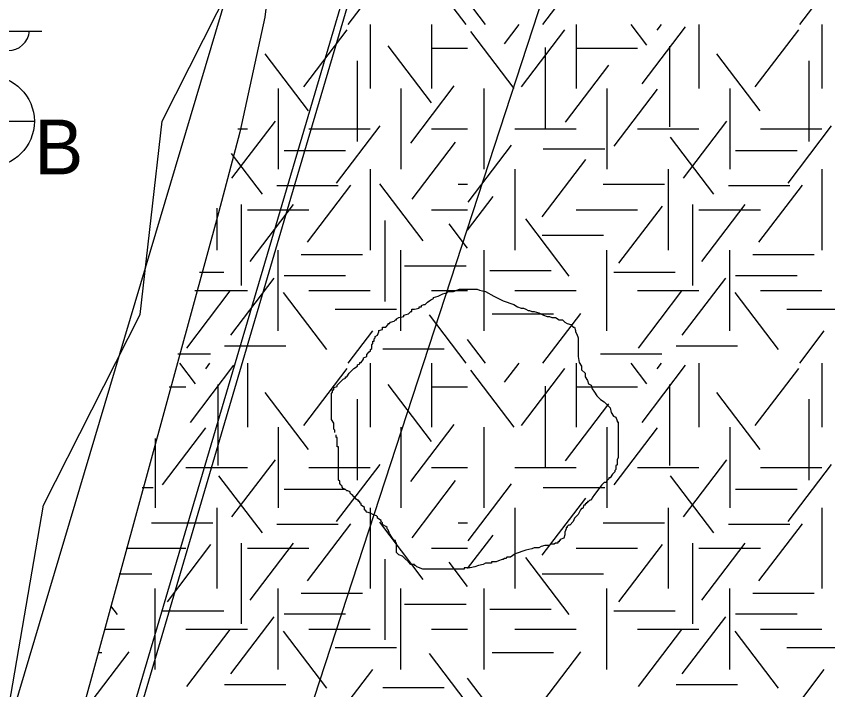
# Model space of a CAD drawing. Extents: x 419101 to 420177, y 4451541 to 4452254.
# Drawn here: x 419864.02 to 419881.78, y 4451677.69 to 4451692.43 of the extents above; entities that cross this region are included whole.
import ezdxf

# ---------------------------------------------------------------- set-up
doc = ezdxf.new("R2010")
doc.units = 0
for name, color, linetype in [('2_KADASTRO', 7, 'Continuous'), ('3_HALİHAZIR', 7, 'Continuous'), ('Level 10', 7, 'Continuous'), ('Level 28', 7, 'Continuous'), ('Level 3', 7, 'Continuous'), ('Level 41', 7, 'Continuous'), ('Level 62', 7, 'Continuous')]:
    doc.layers.add(name, color=color, linetype=linetype)

msp = doc.modelspace()

# ---------------------------------------------------------------- linework, layer by layer
at = {"layer": '2_KADASTRO'}
msp.add_lwpolyline([(419863.066, 4451672.719), (419864.62, 4451681.733), (419866.738, 4451685.9), (419867.216, 4451690.135), (419870.222, 4451696.079), (419873.203, 4451698.524), (419876.631, 4451700.03), (419883.506, 4451701.13), (419887.228, 4451701.726), (419890.017, 4451701.465), (419917.1, 4451698.935), (419919.726, 4451698.689), (419926.347, 4451698.11), (419931.061, 4451697.704), (419940.922, 4451696.044), (419942.965, 4451673.938), (419948.421, 4451624.201), (419952.375, 4451582.519)], dxfattribs=at)
at = {"layer": '3_HALİHAZIR'}
for p, q in [((419863.083, 4451692.106), (419864.583, 4451692.106)), ((419862.421, 4451690.13), (419864.421, 4451690.13))]:
    msp.add_line(p, q, dxfattribs=at)
for points in [[(419869.325, 4451709.026), (419869.59, 4451707.219), (419869.749, 4451705.667), (419869.876, 4451703.674), (419869.841, 4451702.426), (419869.879, 4451700.009), (419869.791, 4451697.509), (419869.707, 4451695.441), (419869.619, 4451693.702), (419869.465, 4451692.412), (419868.918, 4451689.896)], [(419859.718, 4451653.327), (419865.588, 4451673.351), (419870.028, 4451688.451), (419873.771, 4451701.116)], [(419868.918, 4451689.896), (419868.446, 4451688.125), (419864.282, 4451672.893), (419859.172, 4451655.088), (419858.657, 4451653.339)]]:
    msp.add_lwpolyline(points, dxfattribs=at)
msp.add_circle((419863.421, 4451690.13), 1, dxfattribs=at)
msp.add_arc((419863.844, 4451692.15), 0.474, 184.8384, 355.1464, dxfattribs=at)
msp.add_spline([(419863.518, 4451653.286), (419875.281, 4451661.721), (419884.647, 4451667.369), (419900.486, 4451675.908), (419910.541, 4451690.508), (419912.665, 4451698.792)], degree=3, dxfattribs=at)
at = {"layer": 'Level 10'}
msp.add_lwpolyline([(420016.291, 4451685.44), (419931.368, 4451675.776), (419930.121, 4451689.721), (419926.913, 4451693.118), (419881.377, 4451699.349), (419876.03, 4451694.343), (419866.239, 4451664.345), (419831.309, 4451681.508), (419840.932, 4451704.034), (419847.883, 4451700.101), (419850.556, 4451705.822), (419843.784, 4451709.398), (419847.208, 4451715.607), (419822.258, 4451726.513), (419833.485, 4451749.755)], dxfattribs=at)
at = {"layer": 'Level 28'}
msp.add_lwpolyline([(419844.35, 4451603.432), (419844.748, 4451604.472), (419847.312, 4451612.044), (419872.817, 4451698.387), (419872.086, 4451699.465), (419877.866, 4451703.382), (419878.674, 4451702.189)], dxfattribs=at)
at = {"layer": 'Level 3'}
for points in [[(419873.253, 4451686.304), (419873.357, 4451686.356), (419873.46, 4451686.382), (419873.46, 4451686.408), (419873.486, 4451686.408), (419873.512, 4451686.408), (419873.59, 4451686.408), (419873.72, 4451686.46), (419873.824, 4451686.46), (419873.901, 4451686.46), (419873.953, 4451686.46), (419874.031, 4451686.46), (419874.083, 4451686.46), (419874.109, 4451686.46), (419874.161, 4451686.434), (419874.291, 4451686.408), (419874.472, 4451686.304), (419874.68, 4451686.2), (419874.913, 4451686.122), (419874.991, 4451686.07), (419875.069, 4451686.044), (419875.121, 4451686.044), (419875.173, 4451686.018), (419875.224, 4451685.992), (419875.25, 4451685.992), (419875.302, 4451685.966), (419875.354, 4451685.966), (419875.458, 4451685.94), (419875.562, 4451685.888), (419875.639, 4451685.862), (419875.691, 4451685.862), (419875.743, 4451685.836), (419875.795, 4451685.836), (419875.821, 4451685.836), (419875.899, 4451685.785), (419875.977, 4451685.785), (419876.029, 4451685.733), (419876.08, 4451685.707), (419876.158, 4451685.681), (419876.21, 4451685.629), (419876.236, 4451685.629), (419876.262, 4451685.551), (419876.262, 4451685.525), (419876.288, 4451685.473), (419876.314, 4451685.395), (419876.314, 4451685.369), (419876.314, 4451685.291), (419876.314, 4451685.239), (419876.314, 4451685.161), (419876.314, 4451685.135), (419876.314, 4451685.057), (419876.314, 4451684.98), (419876.34, 4451684.85), (419876.392, 4451684.772), (419876.392, 4451684.694), (419876.47, 4451684.616), (419876.47, 4451684.538), (419876.521, 4451684.46), (419876.547, 4451684.382), (419876.599, 4451684.356), (419876.625, 4451684.278), (419876.677, 4451684.2), (419876.729, 4451684.123), (419876.807, 4451684.045), (419876.885, 4451683.993), (419876.936, 4451683.941), (419876.962, 4451683.915), (419877.014, 4451683.863), (419877.04, 4451683.759), (419877.092, 4451683.681), (419877.144, 4451683.655), (419877.17, 4451683.577), (419877.17, 4451683.551), (419877.196, 4451683.551), (419877.196, 4451683.525), (419877.196, 4451683.499), (419877.196, 4451683.447), (419877.196, 4451683.344), (419877.196, 4451683.292), (419877.196, 4451683.214), (419877.196, 4451683.136), (419877.196, 4451683.058), (419877.196, 4451682.98), (419877.196, 4451682.902), (419877.196, 4451682.85), (419877.196, 4451682.772), (419877.17, 4451682.72), (419877.17, 4451682.616), (419877.144, 4451682.59), (419877.144, 4451682.513), (419877.118, 4451682.487), (419877.118, 4451682.461), (419877.066, 4451682.409), (419877.014, 4451682.331), (419876.988, 4451682.331), (419876.988, 4451682.305), (419876.962, 4451682.279), (419876.936, 4451682.253), (419876.936, 4451682.227), (419876.911, 4451682.227), (419876.885, 4451682.227)], [(419870.996, 4451683.318), (419870.996, 4451683.344), (419870.996, 4451683.369), (419870.97, 4451683.395), (419870.97, 4451683.421), (419870.97, 4451683.447), (419870.97, 4451683.473), (419870.97, 4451683.499), (419870.97, 4451683.525), (419870.918, 4451683.603), (419870.918, 4451683.681), (419870.918, 4451683.707), (419870.918, 4451683.785), (419870.918, 4451683.863), (419870.918, 4451683.889), (419870.918, 4451683.915), (419870.918, 4451683.941), (419870.918, 4451683.967), (419870.918, 4451683.993), (419870.918, 4451684.019), (419870.918, 4451684.045), (419870.918, 4451684.071), (419870.918, 4451684.097), (419870.918, 4451684.175), (419870.944, 4451684.2), (419870.944, 4451684.226), (419870.944, 4451684.252), (419870.97, 4451684.252), (419870.97, 4451684.278), (419870.97, 4451684.304), (419871.048, 4451684.33), (419871.048, 4451684.356), (419871.126, 4451684.434), (419871.178, 4451684.486), (419871.229, 4451684.512), (419871.229, 4451684.538), (419871.255, 4451684.538), (419871.307, 4451684.616), (419871.359, 4451684.668), (419871.411, 4451684.72), (419871.489, 4451684.772), (419871.489, 4451684.798), (419871.541, 4451684.824), (419871.541, 4451684.85), (419871.567, 4451684.85), (419871.619, 4451684.928), (419871.619, 4451684.954), (419871.696, 4451684.98), (419871.696, 4451685.005), (419871.696, 4451685.031), (419871.748, 4451685.083), (419871.774, 4451685.109), (419871.774, 4451685.135), (419871.8, 4451685.161), (419871.8, 4451685.187), (419871.8, 4451685.213), (419871.8, 4451685.239), (419871.826, 4451685.265), (419871.826, 4451685.291), (419871.826, 4451685.317), (419871.852, 4451685.317), (419871.852, 4451685.343), (419871.852, 4451685.369), (419871.878, 4451685.395), (419871.878, 4451685.421), (419871.93, 4451685.447), (419871.956, 4451685.525), (419871.956, 4451685.551), (419872.034, 4451685.577), (419872.034, 4451685.603), (419872.034, 4451685.629), (419872.111, 4451685.629), (419872.163, 4451685.681), (419872.163, 4451685.707), (419872.189, 4451685.707), (419872.215, 4451685.733), (419872.293, 4451685.759), (419872.319, 4451685.785), (419872.345, 4451685.785), (419872.345, 4451685.811), (419872.397, 4451685.836), (419872.501, 4451685.862), (419872.501, 4451685.888), (419872.604, 4451685.914), (419872.656, 4451685.966), (419872.682, 4451685.966), (419872.682, 4451685.992), (419872.682, 4451686.018), (419872.734, 4451686.018), (419872.838, 4451686.044), (419872.838, 4451686.07), (419872.864, 4451686.07), (419872.89, 4451686.07), (419872.89, 4451686.096), (419872.942, 4451686.122), (419872.968, 4451686.122), (419873.019, 4451686.174), (419873.097, 4451686.226), (419873.149, 4451686.252), (419873.149, 4451686.278), (419873.253, 4451686.304)], [(419872.942, 4451680.331), (419872.916, 4451680.331), (419872.786, 4451680.383), (419872.76, 4451680.409), (419872.734, 4451680.409), (419872.734, 4451680.435), (419872.656, 4451680.435), (419872.604, 4451680.487), (419872.527, 4451680.565), (419872.475, 4451680.617), (419872.397, 4451680.643), (419872.371, 4451680.669), (419872.345, 4451680.695), (419872.345, 4451680.721), (419872.345, 4451680.799), (419872.345, 4451680.877), (419872.345, 4451680.902), (419872.319, 4451680.928), (419872.319, 4451680.954), (419872.293, 4451680.954), (419872.241, 4451681.032), (419872.189, 4451681.11), (419872.163, 4451681.188), (419872.137, 4451681.214), (419872.137, 4451681.24), (419872.111, 4451681.266), (419872.06, 4451681.292), (419872.034, 4451681.318), (419872.034, 4451681.344), (419872.008, 4451681.37), (419872.008, 4451681.396), (419871.93, 4451681.448), (419871.93, 4451681.474), (419871.904, 4451681.5), (419871.826, 4451681.526), (419871.774, 4451681.552), (419871.696, 4451681.578), (419871.67, 4451681.604), (419871.645, 4451681.63), (419871.645, 4451681.656), (419871.645, 4451681.682), (419871.567, 4451681.733), (419871.567, 4451681.759), (419871.541, 4451681.785), (419871.541, 4451681.811), (419871.515, 4451681.811), (419871.515, 4451681.837), (419871.489, 4451681.837), (419871.463, 4451681.863), (419871.437, 4451681.889), (419871.411, 4451681.915), (419871.385, 4451681.941), (419871.359, 4451681.967), (419871.333, 4451681.993), (419871.333, 4451682.019), (419871.281, 4451682.045), (419871.255, 4451682.045), (419871.229, 4451682.071), (419871.178, 4451682.097), (419871.152, 4451682.123), (419871.152, 4451682.149), (419871.126, 4451682.175), (419871.1, 4451682.201), (419871.1, 4451682.227), (419871.1, 4451682.253), (419871.074, 4451682.279), (419871.074, 4451682.305), (419871.074, 4451682.331), (419871.074, 4451682.409), (419871.074, 4451682.461), (419871.074, 4451682.487), (419871.074, 4451682.513), (419871.074, 4451682.538), (419871.074, 4451682.564), (419871.074, 4451682.59), (419871.074, 4451682.616), (419871.074, 4451682.642), (419871.074, 4451682.668), (419871.074, 4451682.694), (419871.074, 4451682.72), (419871.074, 4451682.746), (419871.074, 4451682.772), (419871.074, 4451682.798), (419871.074, 4451682.824), (419871.074, 4451682.85), (419871.074, 4451682.876), (419871.074, 4451682.954), (419871.074, 4451682.98), (419871.074, 4451683.006), (419871.048, 4451683.006), (419871.048, 4451683.032), (419871.048, 4451683.058), (419871.048, 4451683.084), (419871.048, 4451683.11), (419871.048, 4451683.136), (419871.048, 4451683.162), (419871.048, 4451683.188), (419871.048, 4451683.214), (419871.022, 4451683.214), (419871.022, 4451683.24), (419871.022, 4451683.266)], [(419876.885, 4451682.227), (419876.833, 4451682.175), (419876.677, 4451681.967), (419876.625, 4451681.889), (419876.599, 4451681.837), (419876.573, 4451681.837), (419876.547, 4451681.811), (419876.521, 4451681.811), (419876.521, 4451681.785), (419876.495, 4451681.785), (419876.495, 4451681.759), (419876.47, 4451681.759), (419876.47, 4451681.733), (419876.444, 4451681.733), (419876.418, 4451681.656), (419876.392, 4451681.656), (419876.366, 4451681.63), (419876.314, 4451681.526), (419876.236, 4451681.448), (419876.21, 4451681.37), (419876.132, 4451681.292), (419876.106, 4451681.292), (419876.08, 4451681.266), (419876.08, 4451681.24), (419876.054, 4451681.24), (419876.054, 4451681.214), (419876.029, 4451681.136), (419876.029, 4451681.084), (419876.003, 4451681.006), (419875.925, 4451680.98), (419875.925, 4451680.954), (419875.899, 4451680.954), (419875.899, 4451680.928), (419875.873, 4451680.928), (419875.873, 4451680.902), (419875.847, 4451680.902), (419875.821, 4451680.902), (419875.795, 4451680.877), (419875.769, 4451680.877), (419875.743, 4451680.877), (419875.717, 4451680.877), (419875.691, 4451680.851), (419875.665, 4451680.851), (419875.639, 4451680.851), (419875.613, 4451680.851), (419875.588, 4451680.851), (419875.51, 4451680.825), (419875.458, 4451680.799), (419875.38, 4451680.799), (419875.354, 4451680.799), (419875.302, 4451680.773), (419875.173, 4451680.747), (419874.939, 4451680.669), (419874.835, 4451680.591), (419874.757, 4451680.591), (419874.732, 4451680.565), (419874.706, 4451680.565), (419874.68, 4451680.539), (419874.654, 4451680.539), (419874.576, 4451680.513), (419874.524, 4451680.487), (419874.498, 4451680.487), (419874.472, 4451680.487), (419874.446, 4451680.487), (419874.42, 4451680.487), (419874.42, 4451680.461), (419874.394, 4451680.461), (419874.368, 4451680.461), (419874.291, 4451680.461), (419874.239, 4451680.435), (419874.135, 4451680.409), (419874.057, 4451680.383), (419873.953, 4451680.357), (419873.901, 4451680.357), (419873.875, 4451680.357), (419873.85, 4451680.357), (419873.824, 4451680.357), (419873.824, 4451680.331), (419873.798, 4451680.331), (419873.772, 4451680.331), (419873.746, 4451680.331), (419873.72, 4451680.331), (419873.694, 4451680.331), (419873.668, 4451680.331), (419873.642, 4451680.331), (419873.616, 4451680.331), (419873.59, 4451680.331), (419873.512, 4451680.331), (419873.46, 4451680.331), (419873.383, 4451680.331), (419873.331, 4451680.331), (419873.305, 4451680.331), (419873.279, 4451680.331), (419873.227, 4451680.331), (419873.149, 4451680.331), (419873.123, 4451680.331), (419873.071, 4451680.331), (419873.045, 4451680.331), (419872.993, 4451680.331), (419872.968, 4451680.331), (419872.942, 4451680.331)]]:
    msp.add_lwpolyline(points, dxfattribs=at)
at = {"layer": 'Level 41'}
for p, q in [((419873.869, 4451692.245), (419873.067, 4451693.301)), ((419875.545, 4451692.245), (419876.374, 4451693.336)), ((419871.286, 4451692.245), (419871.823, 4451692.951)), ((419881.165, 4451692.245), (419881.702, 4451692.951)), ((419874.292, 4451692.245), (419873.898, 4451692.763)), ((419870.314, 4451690.882), (419871.263, 4451692.132)), ((419871.767, 4451692.245), (419871.767, 4451690.847)), ((419873.11, 4451692.245), (419873.11, 4451690.847)), ((419873.11, 4451692.245), (419873.11, 4451690.847)), ((419874.708, 4451691.828), (419875.025, 4451692.245)), ((419875.079, 4451690.882), (419876.028, 4451692.132)), ((419876.274, 4451692.245), (419876.274, 4451690.847)), ((419877.823, 4451691.793), (419877.479, 4451692.245)), ((419877.716, 4451690.951), (419878.666, 4451692.201)), ((419878.049, 4451692.125), (419878.14, 4451692.245)), ((419878.96, 4451692.245), (419878.96, 4451690.847)), ((419880.193, 4451690.882), (419881.142, 4451692.132)), ((419881.646, 4451692.245), (419881.646, 4451690.847)), ((419874.919, 4451690.847), (419873.97, 4451692.097)), ((419873.111, 4451690.531), (419872.162, 4451691.78)), ((419878.316, 4451691.778), (419878.316, 4451690.011)), ((419870.421, 4451690.356), (419869.472, 4451691.605)), ((419873.11, 4451691.731), (419873.898, 4451691.731)), ((419875.599, 4451691.743), (419875.599, 4451689.976)), ((419876.274, 4451691.731), (419877.617, 4451691.731)), ((419880.3, 4451690.356), (419879.351, 4451691.605)), ((419871.485, 4451691.457), (419871.485, 4451689.69)), ((419881.364, 4451691.457), (419881.364, 4451689.69)), ((419876.039, 4451690.11), (419876.988, 4451691.36)), ((419872.659, 4451689.654), (419873.608, 4451690.904)), ((419869.753, 4451690.847), (419869.753, 4451689.08)), ((419872.439, 4451690.847), (419872.439, 4451689.08)), ((419872.439, 4451690.847), (419872.439, 4451689.08)), ((419874.26, 4451689.08), (419874.26, 4451690.847)), ((419876.946, 4451690.847), (419876.946, 4451689.08)), ((419877.105, 4451689.585), (419878.054, 4451690.835)), ((419879.632, 4451690.847), (419879.632, 4451689.08)), ((419868.743, 4451688.884), (419869.694, 4451690.133)), ((419871.034, 4451688.779), (419871.983, 4451690.029)), ((419878.622, 4451688.884), (419879.573, 4451690.133)), ((419880.913, 4451688.779), (419881.862, 4451690.029)), ((419868.873, 4451689.963), (419869.081, 4451689.963)), ((419870.424, 4451689.963), (419871.767, 4451689.963)), ((419873.11, 4451689.963), (419873.898, 4451689.963)), ((419874.931, 4451689.963), (419876.274, 4451689.963)), ((419877.617, 4451689.963), (419878.96, 4451689.963)), ((419880.303, 4451689.963), (419881.646, 4451689.963)), ((419872.685, 4451688.428), (419873.635, 4451689.677)), ((419879.288, 4451688.534), (419878.338, 4451689.783)), ((419869.884, 4451689.493), (419871.227, 4451689.493)), ((419873.908, 4451688.359), (419874.857, 4451689.608)), ((419875.555, 4451689.529), (419876.898, 4451689.529)), ((419879.763, 4451689.493), (419881.106, 4451689.493)), ((419869.409, 4451688.534), (419868.73, 4451689.427)), ((419875.533, 4451688.042), (419876.482, 4451689.292)), ((419871.767, 4451689.08), (419871.767, 4451687.313)), ((419874.931, 4451689.08), (419874.931, 4451687.313)), ((419878.289, 4451689.08), (419878.289, 4451687.313)), ((419881.646, 4451689.08), (419881.646, 4451687.313)), ((419872.924, 4451687.516), (419871.975, 4451688.765)), ((419873.694, 4451688.756), (419873.898, 4451688.756)), ((419876.861, 4451688.756), (419878.204, 4451688.756)), ((419869.724, 4451688.723), (419871.067, 4451688.723)), ((419870.394, 4451687.482), (419871.344, 4451688.732)), ((419879.603, 4451688.723), (419880.946, 4451688.723)), ((419880.273, 4451687.482), (419881.223, 4451688.732)), ((419873.898, 4451687.75), (419874.457, 4451688.486)), ((419868.41, 4451688.227), (419868.41, 4451687.313)), ((419868.942, 4451688.308), (419868.942, 4451686.54)), ((419869.142, 4451687.062), (419870.091, 4451688.311)), ((419877.21, 4451687.026), (419878.16, 4451688.276)), ((419878.821, 4451688.308), (419878.821, 4451686.54)), ((419879.021, 4451687.062), (419879.97, 4451688.311)), ((419869.081, 4451688.196), (419870.424, 4451688.196)), ((419873.11, 4451688.196), (419873.898, 4451688.196)), ((419876.274, 4451688.196), (419877.617, 4451688.196)), ((419878.96, 4451688.196), (419880.303, 4451688.196)), ((419872.085, 4451687.958), (419872.085, 4451686.19)), ((419873.898, 4451687.356), (419873.492, 4451687.89)), ((419876.118, 4451686.745), (419875.169, 4451687.995)), ((419875.528, 4451687.636), (419876.871, 4451687.636)), ((419869.753, 4451685.545), (419869.753, 4451687.313)), ((419870.258, 4451687.215), (419871.601, 4451687.215)), ((419872.439, 4451685.545), (419872.439, 4451687.313)), ((419874.26, 4451685.545), (419874.26, 4451687.313)), ((419876.946, 4451685.545), (419876.946, 4451687.313)), ((419879.632, 4451685.545), (419879.632, 4451687.313)), ((419880.137, 4451687.215), (419881.48, 4451687.215)), ((419872.521, 4451686.97), (419873.864, 4451686.97)), ((419868.037, 4451686.83), (419868.564, 4451686.83)), ((419874.383, 4451686.864), (419875.726, 4451686.864)), ((419877.1, 4451686.83), (419878.443, 4451686.83)), ((419868.717, 4451685.448), (419869.666, 4451686.698)), ((419869.884, 4451686.759), (419871.227, 4451686.759)), ((419878.596, 4451685.448), (419879.545, 4451686.698)), ((419879.763, 4451686.759), (419881.106, 4451686.759)), ((419867.93, 4451686.429), (419869.081, 4451686.429)), ((419870.424, 4451686.429), (419871.767, 4451686.429)), ((419873.11, 4451686.429), (419873.898, 4451686.429)), ((419874.931, 4451686.429), (419876.274, 4451686.429)), ((419877.617, 4451686.429), (419878.96, 4451686.429)), ((419880.303, 4451686.429), (419881.646, 4451686.429)), ((419867.757, 4451685.169), (419868.706, 4451686.418)), ((419870.82, 4451685.134), (419869.87, 4451686.383)), ((419877.636, 4451685.169), (419878.585, 4451686.418)), ((419880.699, 4451685.134), (419879.749, 4451686.383)), ((419871.003, 4451686.022), (419872.346, 4451686.022)), ((419874.437, 4451685.918), (419875.779, 4451685.918)), ((419875.545, 4451684.836), (419876.374, 4451685.927)), ((419880.882, 4451686.022), (419882.225, 4451686.022)), ((419873.869, 4451684.836), (419873.067, 4451685.892)), ((419871.286, 4451684.836), (419871.823, 4451685.542)), ((419881.165, 4451684.836), (419881.702, 4451685.542)), ((419868.58, 4451685.217), (419869.923, 4451685.217)), ((419874.292, 4451684.836), (419873.898, 4451685.354)), ((419878.459, 4451685.217), (419879.802, 4451685.217)), ((419867.561, 4451685.042), (419868.271, 4451685.042)), ((419872.042, 4451685.148), (419873.385, 4451685.148)), ((419876.807, 4451685.042), (419878.15, 4451685.042)), ((419867.944, 4451684.384), (419867.6, 4451684.836)), ((419868.17, 4451684.716), (419868.261, 4451684.836)), ((419869.081, 4451684.836), (419869.081, 4451683.438)), ((419871.767, 4451684.836), (419871.767, 4451683.438)), ((419873.11, 4451684.836), (419873.11, 4451683.438)), ((419873.11, 4451684.836), (419873.11, 4451683.438)), ((419874.708, 4451684.419), (419875.025, 4451684.836)), ((419876.274, 4451684.836), (419876.274, 4451683.438)), ((419877.823, 4451684.384), (419877.479, 4451684.836)), ((419878.049, 4451684.716), (419878.14, 4451684.836)), ((419878.96, 4451684.836), (419878.96, 4451683.438)), ((419881.646, 4451684.836), (419881.646, 4451683.438)), ((419867.837, 4451683.542), (419868.787, 4451684.792)), ((419870.314, 4451683.473), (419871.263, 4451684.723)), ((419874.919, 4451683.438), (419873.97, 4451684.688)), ((419875.079, 4451683.473), (419876.028, 4451684.723)), ((419877.716, 4451683.542), (419878.666, 4451684.792)), ((419880.193, 4451683.473), (419881.142, 4451684.723)), ((419867.369, 4451684.322), (419867.738, 4451684.322)), ((419868.437, 4451684.369), (419868.437, 4451682.602)), ((419873.111, 4451683.122), (419872.162, 4451684.371)), ((419873.11, 4451684.322), (419873.898, 4451684.322)), ((419875.599, 4451684.334), (419875.599, 4451682.567)), ((419876.274, 4451684.322), (419877.617, 4451684.322)), ((419878.316, 4451684.369), (419878.316, 4451682.602)), ((419870.421, 4451682.947), (419869.472, 4451684.196)), ((419880.3, 4451682.947), (419879.351, 4451684.196)), ((419871.485, 4451684.048), (419871.485, 4451682.281)), ((419876.039, 4451682.701), (419876.988, 4451683.951)), ((419881.364, 4451684.048), (419881.364, 4451682.281)), ((419867.226, 4451682.176), (419868.175, 4451683.426)), ((419869.753, 4451683.438), (419869.753, 4451681.671)), ((419872.439, 4451683.438), (419872.439, 4451681.671)), ((419872.439, 4451683.438), (419872.439, 4451681.671)), ((419872.659, 4451682.245), (419873.608, 4451683.495)), ((419874.26, 4451681.671), (419874.26, 4451683.438)), ((419876.946, 4451683.438), (419876.946, 4451681.671)), ((419877.105, 4451682.176), (419878.054, 4451683.426)), ((419879.632, 4451683.438), (419879.632, 4451681.671)), ((419867.067, 4451683.191), (419867.067, 4451681.671)), ((419868.743, 4451681.475), (419869.694, 4451682.724)), ((419878.622, 4451681.475), (419879.573, 4451682.724)), ((419867.738, 4451682.554), (419869.081, 4451682.554)), ((419870.424, 4451682.554), (419871.767, 4451682.554)), ((419871.034, 4451681.37), (419871.983, 4451682.62)), ((419873.11, 4451682.554), (419873.898, 4451682.554)), ((419874.931, 4451682.554), (419876.274, 4451682.554)), ((419877.617, 4451682.554), (419878.96, 4451682.554)), ((419880.303, 4451682.554), (419881.646, 4451682.554)), ((419880.913, 4451681.37), (419881.862, 4451682.62)), ((419869.409, 4451681.125), (419868.459, 4451682.374)), ((419879.288, 4451681.125), (419878.338, 4451682.374)), ((419872.685, 4451681.019), (419873.635, 4451682.268)), ((419873.908, 4451680.95), (419874.857, 4451682.199)), ((419866.781, 4451682.12), (419867.019, 4451682.12)), ((419869.884, 4451682.084), (419871.227, 4451682.084)), ((419875.555, 4451682.12), (419876.898, 4451682.12)), ((419879.763, 4451682.084), (419881.106, 4451682.084)), ((419875.533, 4451680.633), (419876.482, 4451681.883)), ((419868.41, 4451681.671), (419868.41, 4451679.904)), ((419871.767, 4451681.671), (419871.767, 4451679.904)), ((419874.931, 4451681.671), (419874.931, 4451679.904)), ((419878.289, 4451681.671), (419878.289, 4451679.904)), ((419881.646, 4451681.671), (419881.646, 4451679.904)), ((419866.982, 4451681.347), (419868.325, 4451681.347)), ((419869.724, 4451681.314), (419871.067, 4451681.314)), ((419870.394, 4451680.073), (419871.344, 4451681.323)), ((419872.924, 4451680.107), (419871.975, 4451681.356)), ((419873.694, 4451681.347), (419873.898, 4451681.347)), ((419876.861, 4451681.347), (419878.204, 4451681.347)), ((419879.603, 4451681.314), (419880.946, 4451681.314)), ((419880.273, 4451680.073), (419881.223, 4451681.323)), ((419873.898, 4451680.341), (419874.457, 4451681.077)), ((419866.426, 4451680.787), (419867.738, 4451680.787)), ((419867.331, 4451679.617), (419868.281, 4451680.867)), ((419868.942, 4451680.899), (419868.942, 4451679.131)), ((419869.081, 4451680.787), (419870.424, 4451680.787)), ((419869.142, 4451679.653), (419870.091, 4451680.902)), ((419873.11, 4451680.787), (419873.898, 4451680.787)), ((419876.274, 4451680.787), (419877.617, 4451680.787)), ((419877.21, 4451679.617), (419878.16, 4451680.867)), ((419878.821, 4451680.899), (419878.821, 4451679.131)), ((419878.96, 4451680.787), (419880.303, 4451680.787)), ((419879.021, 4451679.653), (419879.97, 4451680.902)), ((419876.118, 4451679.336), (419875.169, 4451680.586)), ((419872.085, 4451680.549), (419872.085, 4451678.781)), ((419873.898, 4451679.947), (419873.492, 4451680.481)), ((419866.277, 4451680.227), (419866.992, 4451680.227)), ((419875.528, 4451680.227), (419876.871, 4451680.227)), ((419867.067, 4451678.136), (419867.067, 4451679.904)), ((419869.753, 4451678.136), (419869.753, 4451679.904)), ((419872.439, 4451678.136), (419872.439, 4451679.904)), ((419874.26, 4451678.136), (419874.26, 4451679.904)), ((419876.946, 4451678.136), (419876.946, 4451679.904)), ((419879.632, 4451678.136), (419879.632, 4451679.904)), ((419870.258, 4451679.806), (419871.601, 4451679.806)), ((419880.137, 4451679.806), (419881.48, 4451679.806)), ((419866.239, 4451679.336), (419866.091, 4451679.531)), ((419872.521, 4451679.561), (419873.864, 4451679.561)), ((419867.221, 4451679.421), (419868.564, 4451679.421)), ((419869.884, 4451679.35), (419871.227, 4451679.35)), ((419874.383, 4451679.455), (419875.726, 4451679.455)), ((419877.1, 4451679.421), (419878.443, 4451679.421)), ((419879.763, 4451679.35), (419881.106, 4451679.35)), ((419868.717, 4451678.039), (419869.666, 4451679.289)), ((419878.596, 4451678.039), (419879.545, 4451679.289)), ((419865.955, 4451679.02), (419866.395, 4451679.02)), ((419867.738, 4451679.02), (419869.081, 4451679.02)), ((419867.757, 4451677.76), (419868.706, 4451679.009)), ((419870.82, 4451677.725), (419869.87, 4451678.974)), ((419870.424, 4451679.02), (419871.767, 4451679.02)), ((419873.11, 4451679.02), (419873.898, 4451679.02)), ((419874.931, 4451679.02), (419876.274, 4451679.02)), ((419877.617, 4451679.02), (419878.96, 4451679.02)), ((419877.636, 4451677.76), (419878.585, 4451679.009)), ((419880.699, 4451677.725), (419879.749, 4451678.974)), ((419880.303, 4451679.02), (419881.646, 4451679.02)), ((419865.666, 4451677.427), (419866.495, 4451678.518)), ((419865.818, 4451678.509), (419865.9, 4451678.509)), ((419871.003, 4451678.613), (419872.346, 4451678.613)), ((419873.869, 4451677.427), (419873.067, 4451678.483)), ((419874.437, 4451678.509), (419875.779, 4451678.509)), ((419875.545, 4451677.427), (419876.374, 4451678.518)), ((419880.882, 4451678.613), (419882.225, 4451678.613)), ((419871.286, 4451677.427), (419871.823, 4451678.133)), ((419881.165, 4451677.427), (419881.702, 4451678.133)), ((419874.292, 4451677.427), (419873.898, 4451677.945)), ((419868.58, 4451677.808), (419869.923, 4451677.808)), ((419872.042, 4451677.739), (419873.385, 4451677.739)), ((419878.459, 4451677.808), (419879.802, 4451677.808))]:
    msp.add_line(p, q, dxfattribs=at)
at = {"layer": 'Level 62'}
msp.add_line((419872.885, 4451707.165), (419844.884, 4451613.291), dxfattribs=at)

# ---------------------------------------------------------------- texts
at = {"layer": '3_HALİHAZIR'}
msp.add_text('B', height=1.2, dxfattribs=at).set_placement((419864.421, 4451688.969))

doc.saveas('drawing.dxf')
